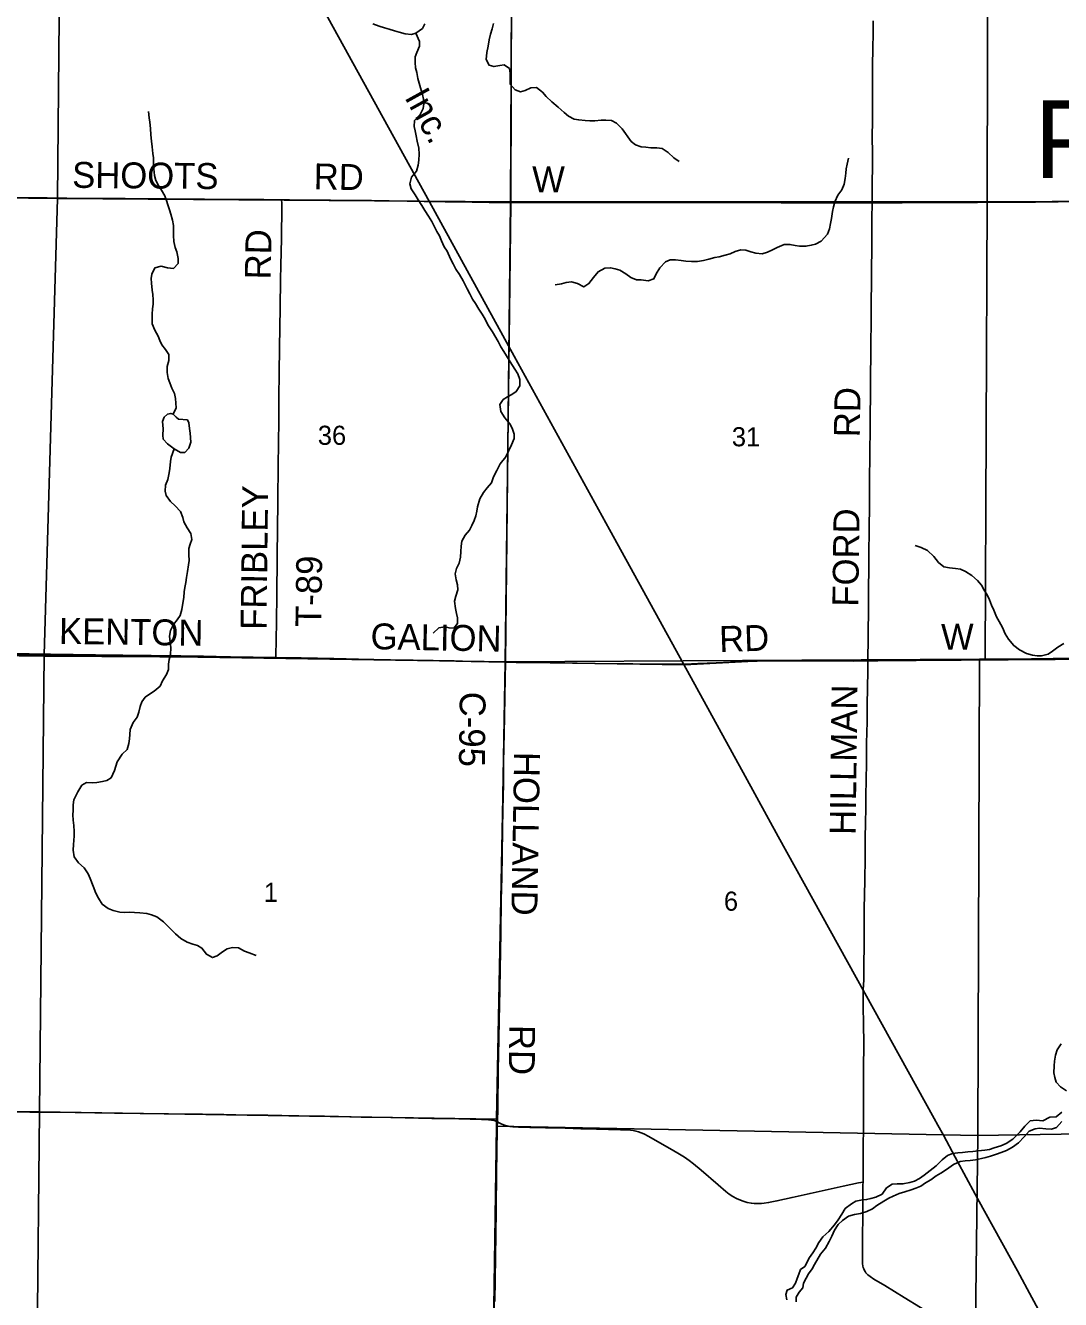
# Model space of a CAD drawing. Extents: x 1584893 to 1934202, y 663575 to 1091909.
# Drawn here: x 1771865 to 1783850, y 956462 to 971203 of the extents above; entities that cross this region are included whole.
import ezdxf

# ---------------------------------------------------------------- set-up
doc = ezdxf.new("R2010")
doc.units = 0
for name, color, linetype in [('GM_X_County_Road', 7, 'Continuous'), ('GM_X_County_Road_Text', 7, 'Continuous'), ('GM_X_Major_River', 7, 'Continuous'), ('GM_X_Minor_Lake', 7, 'Continuous'), ('GM_X_Minor_River', 7, 'Continuous'), ('GM_X_Rail_Line', 7, 'Continuous'), ('GM_X_Rail_Line_Text', 7, 'Continuous'), ('GM_X_Section', 7, 'Continuous'), ('GM_X_Section_Text', 7, 'Continuous'), ('GM_X_Township', 7, 'Continuous'), ('GM_X_Township_Road', 7, 'Continuous'), ('GM_X_Township_Road_Text', 7, 'Continuous'), ('GM_X_Township_Text', 7, 'Continuous')]:
    doc.layers.add(name, color=color, linetype=linetype)

msp = doc.modelspace()

# ---------------------------------------------------------------- linework, layer by layer
at = {"layer": 'GM_X_County_Road'}
for points in [[(1781668, 969152), (1781670, 969378), (1781672, 969575), (1781671, 969722), (1781670, 969919), (1781672, 970100), (1781671, 970243), (1781672, 970479), (1781672, 970593), (1781673, 970724), (1781676, 970952), (1781679, 971100), (1781679, 971255)], [(1770886, 969216), (1770932, 969216), (1771200, 969213), (1771475, 969213), (1771794, 969209), (1772115, 969207), (1772345, 969205), (1772690, 969202), (1772870, 969201), (1773018, 969200), (1773330, 969197), (1773494, 969196), (1773641, 969194), (1773937, 969193), (1774101, 969191), (1774363, 969190), (1774626, 969188), (1774831, 969186)], [(1774831, 969186), (1774921, 969186), (1775217, 969183), (1775397, 969182), (1775545, 969179), (1775873, 969176), (1776283, 969171), (1776480, 969166), (1776595, 969165), (1776726, 969162), (1777038, 969158), (1777235, 969155), (1777383, 969154), (1777455, 969154)], [(1777455, 969154), (1777645, 969153), (1777990, 969153), (1778318, 969154), (1778679, 969155), (1778941, 969156), (1779073, 969155), (1779204, 969154), (1779270, 969155), (1779499, 969154), (1780074, 969155), (1780287, 969154), (1780451, 969154), (1780615, 969152), (1780746, 969152), (1780992, 969152), (1781222, 969152), (1781501, 969152), (1781668, 969152)], [(1781619, 963852), (1781620, 963900), (1781621, 964081), (1781626, 964540), (1781627, 964718), (1781630, 964884), (1781632, 965081), (1781635, 965376), (1781637, 965655), (1781639, 965967), (1781641, 966213), (1781645, 966590), (1781646, 966705), (1781648, 966909), (1781650, 967047), (1781650, 967199), (1781652, 967344), (1781654, 967508), (1781657, 967787), (1781659, 967951), (1781662, 968279), (1781665, 968722), (1781666, 968968), (1781668, 969148), (1781668, 969152)], [(1781668, 969152), (1781703, 969152), (1781818, 969152), (1782015, 969152), (1782245, 969154), (1782589, 969154), (1782728, 969154), (1782890, 969155), (1783132, 969157), (1783337, 969157), (1783560, 969159), (1783824, 969162), (1784272, 969167)], [(1771384, 963937), (1771909, 963932), (1772155, 963929), (1772417, 963926), (1772678, 963921), (1772823, 963919), (1772992, 963917), (1773139, 963915), (1773320, 963913), (1773533, 963910), (1773664, 963908), (1773795, 963906), (1773926, 963904), (1774074, 963902), (1774238, 963899), (1774763, 963891), (1774766, 963891)], [(1774766, 963891), (1775059, 963885), (1775436, 963877), (1775720, 963871), (1776008, 963865), (1776093, 963863), (1776355, 963858), (1776584, 963854), (1776830, 963850), (1777027, 963846), (1777175, 963843), (1777339, 963840), (1777422, 963838)], [(1781619, 963852), (1781621, 963852), (1781735, 963853), (1782030, 963855), (1782178, 963857), (1782375, 963858), (1782885, 963865), (1782998, 963866), (1783259, 963870), (1783766, 963878), (1784229, 963886), (1784853, 963887), (1785298, 963887), (1786047, 963891), (1786409, 963894), (1786805, 963898), (1787527, 963903), (1787855, 963906), (1788059, 963907), (1788529, 963910), (1788725, 963914), (1789216, 963917)], [(1777422, 963838), (1777421, 963790), (1777419, 963659), (1777415, 963429), (1777407, 963002), (1777404, 962855), (1777401, 962707), (1777401, 962576), (1777399, 962428), (1777394, 962133), (1777390, 961903), (1777385, 961608), (1777379, 961346), (1777375, 961083), (1777368, 960706), (1777361, 960279), (1777357, 960050), (1777349, 959689), (1777345, 959476), (1777339, 959115), (1777338, 958983), (1777335, 958820), (1777333, 958672), (1777329, 958519)], [(1777422, 963838), (1777545, 963834), (1777763, 963832), (1778049, 963829), (1778460, 963822), (1778898, 963818), (1779209, 963814), (1779390, 963813), (1779505, 963814), (1779652, 963820), (1779863, 963829), (1780193, 963845), (1780338, 963849), (1780485, 963851), (1780663, 963852), (1780927, 963850), (1781134, 963850), (1781453, 963849), (1781619, 963852)], [(1781563, 957822), (1781564, 957964), (1781566, 958226), (1781567, 958456), (1781568, 958800), (1781570, 959095), (1781571, 959456), (1781570, 959620), (1781566, 959883), (1781564, 959981), (1781566, 960047), (1781573, 960161), (1781574, 960277), (1781577, 960620), (1781578, 960981), (1781583, 961309), (1781587, 961572), (1781589, 961785), (1781593, 961998), (1781594, 962129), (1781597, 962310), (1781600, 962457), (1781603, 962687), (1781605, 962900), (1781609, 963146), (1781611, 963359), (1781615, 963523), (1781618, 963753), (1781619, 963852)], [(1771421, 958636), (1771914, 958631), (1772439, 958625), (1772898, 958619), (1773193, 958616), (1773521, 958612), (1773915, 958607), (1774161, 958602), (1774440, 958597), (1774571, 958596), (1774670, 958595), (1774834, 958593), (1775031, 958589), (1775326, 958585), (1775490, 958581), (1775752, 958574), (1776097, 958568), (1776261, 958565), (1776572, 958558), (1776884, 958551), (1777147, 958546), (1777228, 958542), (1777261, 958539), (1777292, 958533), (1777322, 958523), (1777329, 958519)], [(1777329, 958519), (1777328, 958459), (1777324, 958147), (1777321, 957950), (1777315, 957491), (1777306, 956950), (1777299, 956441)], [(1777329, 958519), (1777351, 958507), (1777381, 958492), (1777411, 958480), (1777443, 958470), (1777476, 958463), (1777509, 958460), (1777574, 958456), (1777706, 958453), (1777886, 958450), (1778116, 958443), (1778296, 958438), (1778476, 958433), (1778755, 958426), (1778870, 958421), (1778902, 958418), (1778934, 958412), (1778965, 958403), (1778995, 958392), (1779025, 958378), (1779083, 958348), (1779183, 958292), (1779354, 958194), (1779439, 958144), (1779494, 958109), (1779548, 958072), (1779599, 958032), (1779688, 957959), (1779887, 957788), (1779974, 957713), (1780013, 957683), (1780055, 957655), (1780098, 957631), (1780144, 957611), (1780175, 957600), (1780222, 957586), (1780271, 957577), (1780304, 957573), (1780337, 957572), (1780387, 957573), (1780420, 957576), (1780469, 957584), (1780565, 957604), (1780741, 957643), (1780949, 957689), (1781334, 957774), (1781510, 957811), (1781563, 957822)], [(1782416, 956256), (1782038, 956486), (1781814, 956623), (1781687, 956699), (1781646, 956727), (1781620, 956748), (1781608, 956760), (1781597, 956772), (1781587, 956786), (1781579, 956800), (1781572, 956816), (1781566, 956831), (1781561, 956848), (1781557, 956881), (1781555, 956914), (1781556, 957045), (1781558, 957176), (1781559, 957439), (1781561, 957652), (1781562, 957789), (1781563, 957822)]]:
    msp.add_lwpolyline(points, dxfattribs=at)
at = {"layer": 'GM_X_Major_River'}
for points in [[(1783857, 959422), (1783812, 959352), (1783790, 959290), (1783781, 959220), (1783777, 959166), (1783774, 959086), (1783782, 959030), (1783799, 958979), (1783849, 958925), (1783919, 958878)], [(1783863, 958630), (1783800, 958576), (1783724, 958573), (1783646, 958529), (1783566, 958536), (1783498, 958528), (1783435, 958467), (1783381, 958403), (1783296, 958317), (1783220, 958266), (1783159, 958240), (1783083, 958217), (1783027, 958197), (1782973, 958189), (1782897, 958182), (1782833, 958176), (1782778, 958171), (1782716, 958163), (1782660, 958160), (1782598, 958152), (1782540, 958128), (1782478, 958077), (1782411, 958011), (1782270, 957900), (1782218, 957862), (1782157, 957830), (1782103, 957815), (1782025, 957799), (1781957, 957800), (1781901, 957796), (1781833, 957753), (1781786, 957683), (1781710, 957645), (1781655, 957630), (1781605, 957618), (1781539, 957610), (1781481, 957601), (1781431, 957571), (1781358, 957515), (1781316, 957451), (1781275, 957386), (1781231, 957328), (1781166, 957250), (1781098, 957186), (1781053, 957121), (1781017, 957055), (1780982, 957001), (1780944, 956947)], [(1781072, 956986), (1781127, 957058), (1781169, 957132), (1781202, 957196), (1781232, 957264), (1781277, 957332), (1781327, 957375), (1781396, 957427), (1781466, 957446), (1781532, 957456), (1781606, 957480), (1781671, 957513), (1781723, 957549), (1781805, 957602), (1781860, 957636), (1781912, 957658), (1781982, 957689), (1782046, 957709), (1782121, 957732), (1782175, 957752), (1782233, 957774), (1782287, 957811), (1782348, 957849), (1782410, 957895), (1782462, 957924), (1782529, 957966), (1782609, 958024), (1782688, 958059), (1782746, 958065), (1782802, 958070), (1782866, 958080), (1782934, 958094), (1782984, 958105), (1783038, 958121), (1783109, 958144), (1783161, 958164), (1783223, 958188), (1783293, 958225), (1783362, 958275), (1783428, 958343), (1783485, 958412), (1783557, 958438), (1783607, 958444), (1783679, 958437), (1783747, 958433), (1783802, 958452), (1783866, 958522)], [(1781001, 956868), (1781072, 956986)], [(1780944, 956947), (1780889, 956844), (1780838, 956809), (1780821, 956755), (1780801, 956704), (1780780, 956650), (1780745, 956599), (1780685, 956572), (1780668, 956520), (1780679, 956458)], [(1780788, 956436), (1780789, 956490), (1780824, 956547), (1780865, 956598), (1780874, 956650), (1780905, 956708), (1780931, 956761), (1780974, 956817), (1781001, 956868)]]:
    msp.add_lwpolyline(points, dxfattribs=at)
at = {"layer": 'GM_X_Minor_Lake'}
for points in [[(1773637, 966646), (1773611, 966672), (1773577, 966704), (1773547, 966715), (1773511, 966707), (1773473, 966671), (1773452, 966619), (1773459, 966537), (1773456, 966461), (1773460, 966417), (1773511, 966362), (1773587, 966305), (1773661, 966262), (1773711, 966264), (1773755, 966312), (1773780, 966382), (1773773, 966486), (1773764, 966540), (1773756, 966604), (1773741, 966639)], [(1773741, 966639), (1773637, 966646)]]:
    msp.add_lwpolyline(points, dxfattribs=at)
at = {"layer": 'GM_X_Minor_River'}
for points in [[(1775888, 971223), (1775960, 971196), (1776022, 971176), (1776076, 971161), (1776140, 971140), (1776192, 971126), (1776262, 971105), (1776334, 971100), (1776386, 971112), (1776462, 971167), (1776491, 971223)], [(1776386, 971112), (1776427, 971017), (1776428, 970965), (1776398, 970891), (1776379, 970839), (1776376, 970775), (1776382, 970711), (1776395, 970657), (1776410, 970588), (1776441, 970480), (1776463, 970405), (1776472, 970349), (1776477, 970297), (1776471, 970241), (1776436, 970171), (1776371, 970102), (1776367, 970034), (1776376, 969983), (1776389, 969925), (1776399, 969865), (1776418, 969782), (1776425, 969712), (1776421, 969644), (1776414, 969588), (1776391, 969516), (1776334, 969447), (1776314, 969369), (1776331, 969312), (1776376, 969244), (1776412, 969187), (1776453, 969119), (1776489, 969064), (1776532, 968996), (1776571, 968935), (1776603, 968875), (1776630, 968820), (1776658, 968770), (1776683, 968711), (1776715, 968643), (1776746, 968590), (1776787, 968502), (1776817, 968447), (1776850, 968383), (1776889, 968320), (1776933, 968248), (1776978, 968155), (1777009, 968099), (1777043, 968038), (1777076, 967986), (1777115, 967921), (1777153, 967861), (1777186, 967806), (1777220, 967740), (1777271, 967659), (1777338, 967546), (1777371, 967486), (1777405, 967429), (1777436, 967379), (1777477, 967310), (1777533, 967227), (1777566, 967171), (1777589, 967105), (1777591, 967034), (1777548, 966967), (1777498, 966933), (1777447, 966908), (1777397, 966874), (1777358, 966816), (1777369, 966738), (1777415, 966665), (1777472, 966595), (1777502, 966544), (1777525, 966474), (1777522, 966424), (1777492, 966352), (1777459, 966278), (1777426, 966212), (1777361, 966133), (1777322, 966055), (1777285, 965979), (1777261, 965911), (1777210, 965852), (1777167, 965800), (1777125, 965726), (1777098, 965632), (1777091, 965582), (1777081, 965530), (1777060, 965474), (1777035, 965416), (1777005, 965363), (1776956, 965307), (1776919, 965237), (1776909, 965179), (1776908, 965117), (1776903, 965051), (1776887, 964981), (1776856, 964921), (1776841, 964857), (1776853, 964789), (1776868, 964733), (1776873, 964674)], [(1777284, 971225), (1777267, 971165), (1777249, 971103), (1777236, 971035), (1777221, 970965), (1777206, 970889), (1777200, 970809), (1777233, 970744), (1777289, 970728), (1777359, 970741), (1777409, 970749), (1777471, 970704), (1777478, 970652), (1777476, 970598), (1777477, 970523), (1777534, 970457), (1777598, 970436), (1777650, 970449), (1777717, 970483), (1777781, 970486), (1777850, 970431), (1777896, 970381), (1777959, 970318), (1778035, 970259)], [(1778035, 970259), (1778102, 970196), (1778154, 970152), (1778219, 970119), (1778271, 970110), (1778347, 970102), (1778401, 970099), (1778459, 970098), (1778530, 970106), (1778584, 970109), (1778650, 970103), (1778709, 970072), (1778775, 970007), (1778877, 969862), (1778929, 969821), (1778995, 969800), (1779047, 969794), (1779107, 969787), (1779175, 969787), (1779239, 969778), (1779305, 969733), (1779374, 969672), (1779434, 969628)], [(1773577, 966704), (1773610, 966780), (1773608, 966834), (1773603, 966888), (1773592, 966945), (1773560, 967007), (1773535, 967068), (1773517, 967118), (1773504, 967186), (1773505, 967256), (1773526, 967328), (1773526, 967398), (1773487, 967455), (1773443, 967507), (1773420, 967558), (1773400, 967608), (1773365, 967679), (1773334, 967749), (1773332, 967807), (1773333, 967863), (1773337, 967923), (1773344, 967978), (1773345, 968030), (1773339, 968092), (1773332, 968142), (1773323, 968222), (1773321, 968274), (1773330, 968324), (1773364, 968398), (1773435, 968418), (1773509, 968397), (1773579, 968390), (1773633, 968450), (1773634, 968508), (1773617, 968584), (1773599, 968634), (1773584, 968703), (1773581, 968771), (1773581, 968821), (1773578, 968889), (1773566, 968951), (1773549, 969020), (1773532, 969070), (1773514, 969128), (1773499, 969179), (1773477, 969231), (1773442, 969299), (1773404, 969352), (1773375, 969408), (1773360, 969469), (1773352, 969543), (1773349, 969619), (1773348, 969671), (1773340, 969723), (1773331, 969800), (1773326, 969866), (1773318, 969938), (1773313, 970010), (1773304, 970083), (1773298, 970133), (1773291, 970207)], [(1777999, 968203), (1778071, 968212), (1778126, 968230), (1778188, 968237), (1778258, 968218), (1778329, 968178), (1778390, 968217), (1778443, 968287), (1778495, 968354), (1778574, 968396), (1778640, 968399), (1778692, 968388), (1778748, 968370), (1778817, 968329), (1778875, 968286), (1778941, 968260), (1778995, 968261), (1779075, 968248), (1779141, 968270), (1779168, 968331), (1779209, 968399), (1779277, 968469), (1779330, 968492), (1779392, 968493), (1779456, 968485), (1779510, 968476), (1779578, 968472), (1779646, 968473), (1779714, 968484), (1779778, 968498), (1779847, 968517), (1779897, 968526), (1779965, 968544), (1780025, 968561), (1780083, 968587), (1780150, 968606), (1780206, 968603), (1780264, 968583), (1780320, 968568), (1780394, 968559), (1780458, 968581), (1780514, 968606), (1780570, 968634), (1780649, 968667), (1780717, 968670), (1780777, 968658), (1780829, 968649), (1780901, 968649), (1780963, 968660), (1781013, 968671), (1781080, 968709), (1781151, 968790), (1781175, 968850), (1781188, 968912), (1781199, 968970), (1781210, 969052), (1781220, 969104), (1781235, 969164), (1781270, 969238), (1781316, 969300), (1781345, 969366), (1781356, 969434), (1781362, 969494), (1781369, 969546), (1781379, 969600), (1781396, 969666)], [(1773587, 966305), (1773554, 966209), (1773545, 966157), (1773537, 966079), (1773530, 966027), (1773513, 965951), (1773488, 965883), (1773484, 965813), (1773493, 965763), (1773545, 965694), (1773598, 965644), (1773659, 965579), (1773689, 965511), (1773700, 965460), (1773736, 965390), (1773779, 965325), (1773792, 965255), (1773772, 965203), (1773755, 965151), (1773758, 965079), (1773760, 965013), (1773753, 964963), (1773740, 964887), (1773728, 964817), (1773721, 964759), (1773710, 964699), (1773702, 964649), (1773697, 964586), (1773686, 964518), (1773676, 964446), (1773657, 964376), (1773620, 964325), (1773578, 964271), (1773543, 964203), (1773534, 964137), (1773540, 964067), (1773549, 964003), (1773544, 963927), (1773530, 963867), (1773521, 963812), (1773520, 963750), (1773498, 963692), (1773451, 963621), (1773426, 963559), (1773356, 963502), (1773301, 963466), (1773251, 963430), (1773212, 963377), (1773194, 963323), (1773177, 963259), (1773158, 963201), (1773114, 963137), (1773077, 963057), (1773074, 963001), (1773068, 962951), (1773061, 962897), (1773042, 962827), (1772986, 962772), (1772927, 962682), (1772896, 962582), (1772859, 962500), (1772808, 962469), (1772758, 962457), (1772690, 962444), (1772640, 962442), (1772570, 962445), (1772519, 962412), (1772471, 962336), (1772424, 962242), (1772417, 962186), (1772416, 962120), (1772414, 962070), (1772419, 962010), (1772424, 961946), (1772430, 961877), (1772429, 961827), (1772425, 961775), (1772422, 961725), (1772419, 961663), (1772429, 961583), (1772480, 961514), (1772545, 961457), (1772591, 961387), (1772616, 961334), (1772651, 961244), (1772679, 961163), (1772710, 961107), (1772755, 961038), (1772823, 960987), (1772881, 960965), (1772957, 960944), (1773009, 960941), (1773071, 960943), (1773129, 960942), (1773189, 960938), (1773271, 960929), (1773325, 960914), (1773388, 960889), (1773462, 960833), (1773525, 960772), (1773601, 960695)], [(1783889, 964051), (1783819, 964009), (1783757, 963964), (1783706, 963930), (1783628, 963908), (1783578, 963909), (1783526, 963917), (1783456, 963936), (1783376, 963978), (1783309, 964029), (1783247, 964103), (1783210, 964166), (1783178, 964238), (1783139, 964305), (1783107, 964359), (1783076, 964437), (1783052, 964496), (1783028, 964556), (1782999, 964616), (1782967, 964670), (1782934, 964727), (1782890, 964783), (1782822, 964840), (1782751, 964884), (1782693, 964911), (1782635, 964919), (1782563, 964928), (1782497, 964940), (1782437, 964989), (1782384, 965059), (1782310, 965130), (1782238, 965162), (1782166, 965185)], [(1776873, 964674), (1776847, 964599), (1776834, 964541), (1776843, 964456), (1776855, 964400), (1776868, 964348), (1776869, 964282), (1776825, 964230), (1776771, 964233), (1776719, 964245), (1776653, 964232), (1776586, 964172)], [(1773601, 960695), (1773666, 960640), (1773738, 960595), (1773802, 960575), (1773856, 960560), (1773909, 960529), (1773961, 960457), (1774030, 960418), (1774085, 960439), (1774147, 960485), (1774201, 960518), (1774264, 960534), (1774332, 960533), (1774403, 960494), (1774457, 960472), (1774535, 960443)]]:
    msp.add_lwpolyline(points, dxfattribs=at)
at = {"layer": 'GM_X_Rail_Line'}
msp.add_lwpolyline([(1783640, 956258), (1783519, 956485), (1783352, 956796), (1782890, 957631), (1782729, 957923), (1782630, 958110), (1782495, 958363), (1782431, 958480), (1782385, 958557), (1780582, 961821), (1780198, 962518), (1779487, 963811), (1778628, 965371), (1777525, 967376), (1776542, 969162), (1773550, 974593), (1770672, 979824), (1769928, 981176), (1769339, 982253), (1768902, 983060), (1768396, 983986), (1767773, 985118)], dxfattribs=at)
at = {"layer": 'GM_X_Section'}
for points in [[(1766937, 974569), (1772288, 974643), (1772236, 969202), (1766881, 969263)], [(1772288, 974643), (1777507, 974427), (1777480, 969162), (1772236, 969202)], [(1777507, 974521), (1783012, 974453), (1783001, 969162), (1777480, 969162), (1777507, 974427)], [(1783012, 974453), (1788243, 974478), (1788271, 969190), (1783001, 969162)], [(1766881, 969263), (1772236, 969202), (1772082, 963920), (1766813, 963962)], [(1772236, 969202), (1777480, 969162), (1777424, 963840), (1772082, 963920)], [(1783001, 969162), (1788271, 969190), (1788251, 963905), (1787989, 963907), (1782977, 963870)], [(1777480, 969162), (1783001, 969162), (1782977, 963870), (1782913, 963870), (1777424, 963840)], [(1766813, 963962), (1772082, 963920), (1772029, 958632), (1766755, 958678)], [(1772082, 963920), (1777424, 963840), (1777320, 958548), (1772029, 958632)], [(1782977, 963870), (1787989, 963907), (1787951, 958441), (1782893, 958359), (1782913, 963870)], [(1777424, 963840), (1782913, 963870), (1782893, 958359), (1777321, 958468), (1777320, 958548)], [(1766755, 958678), (1772029, 958632), (1771974, 953310), (1766658, 953408)], [(1772029, 958632), (1777320, 958548), (1777321, 958468), (1777240, 953230), (1771974, 953310)], [(1777321, 958468), (1782893, 958359), (1782828, 953094), (1777243, 953134), (1777240, 953230)], [(1782893, 958359), (1787951, 958441), (1787937, 953135), (1782828, 953094)]]:
    msp.add_lwpolyline(points, close=True, dxfattribs=at)
at = {"layer": 'GM_X_Township'}
for points in [[(1756190, 985192), (1761103, 985171), (1767041, 985145), (1771012, 985062), (1771919, 985044), (1772302, 985037), (1776297, 985001), (1777600, 984996), (1777553, 979747), (1777500, 974427), (1777484, 969144), (1777421, 963835), (1774761, 963889), (1772077, 963906), (1768920, 963948), (1764172, 963989), (1755145, 964022)], [(1789219, 963906), (1781614, 963853), (1780304, 963849), (1779496, 963806), (1777421, 963835), (1777484, 969144), (1777500, 974427), (1777553, 979747), (1777600, 984996), (1783032, 985019), (1784945, 985035)], [(1755145, 964022), (1764172, 963989), (1768920, 963948), (1772077, 963906), (1774761, 963889), (1777421, 963835), (1777326, 958526), (1777226, 952294)], [(1777226, 952294), (1777326, 958526), (1777421, 963835), (1779496, 963806), (1780304, 963849), (1781614, 963853), (1789219, 963906), (1794326, 963949), (1795449, 963933), (1800576, 963924), (1801944, 963913), (1802091, 963913), (1803095, 963873), (1804088, 963866), (1808767, 963841), (1808803, 963840), (1809388, 963837), (1809358, 958555), (1809298, 953687)]]:
    msp.add_lwpolyline(points, dxfattribs=at)
at = {"layer": 'GM_X_Township_Road'}
msp.add_lwpolyline([(1774766, 963891), (1774766, 963921), (1774768, 964085), (1774770, 964314), (1774774, 964609), (1774776, 964756), (1774779, 964904), (1774781, 965084), (1774783, 965362), (1774787, 965707), (1774791, 966116), (1774794, 966362), (1774797, 966640), (1774800, 966902), (1774804, 967181), (1774808, 967476), (1774814, 967935), (1774819, 968262), (1774822, 968426), (1774828, 968737), (1774833, 969114), (1774832, 969147), (1774831, 969186)], dxfattribs=at)

# ---------------------------------------------------------------- texts
at = {"layer": 'GM_X_County_Road_Text'}
for s, rotation, p in [('SHOOTS', 359.4722, (1772405, 969325)), ('RD', 359.0257, (1775201, 969307)), ('W', 0, (1777732, 969272)), ('RD', 89.0199, (1781525, 966437)), ('FORD', 89.2596, (1781508, 964477)), ('KENTON', 359.1707, (1772252, 964049)), ('GALION', 358.9225, (1775859, 963987)), ('RD', 1.9683, (1779902, 963952)), ('W', 0.7248, (1782469, 963979)), ('C-95', 269.3152, (1776894, 963496)), ('HILLMAN', 89.2602, (1781477, 961836)), ('HOLLAND', 269.0051, (1777524, 962801)), ('RD', 269.5045, (1777467, 959640))]:
    msp.add_text(s, height=300, rotation=rotation, dxfattribs=at).set_placement(p)
at = {"layer": 'GM_X_Rail_Line_Text'}
msp.add_text('Inc.', height=299, rotation=298.8254, dxfattribs=at).set_placement((1776248, 970373))
at = {"layer": 'GM_X_Section_Text'}
for s, p in [('36', (1775250, 966351)), ('31', (1780044, 966334)), ('1', (1774625, 961063)), ('6', (1779952, 960961))]:
    msp.add_text(s, height=221, rotation=0, dxfattribs=at).set_placement(p)
at = {"layer": 'GM_X_Township_Road_Text'}
for s, rotation, p in [('RD', 89.0212, (1774705, 968263)), ('FRIBLEY', 89.3408, (1774656, 964209)), ('T-89', 89.2941, (1775291, 964243))]:
    msp.add_text(s, height=300, rotation=rotation, dxfattribs=at).set_placement(p)
at = {"layer": 'GM_X_Township_Text'}
msp.add_text('PRAIRIE', height=900, rotation=0, dxfattribs=at).set_placement((1783549, 969437))

doc.saveas('drawing.dxf')
